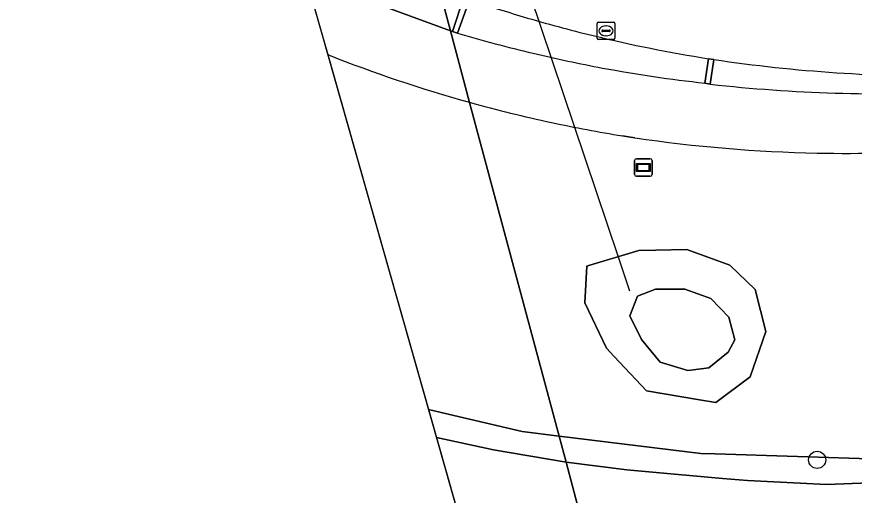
# Model space of a CAD drawing. Extents: x 159053 to 160042, y 380449 to 381423.
# Drawn here: x 159154.12 to 159201.81, y 380721.44 to 380748.69 of the extents above; entities that cross this region are included whole.
import ezdxf

# ---------------------------------------------------------------- set-up
doc = ezdxf.new("R2010")
doc.units = 0
for name, color, linetype in [('IMGEO_Berm_groen', 7, 'Continuous'), ('IMGEO_Boom', 7, 'Continuous'), ('IMGEO_Dek', 7, 'Continuous'), ('IMGEO_Duiker', 7, 'Continuous'), ('IMGEO_Fietspad_gesloten', 7, 'Continuous'), ('IMGEO_Groenvoorziening', 7, 'Continuous'), ('IMGEO_Haag', 7, 'Continuous'), ('IMGEO_Meer_plas_ven_vijver', 7, 'Continuous'), ('IMGEO_Oever', 7, 'Continuous'), ('IMGEO_Rijbaan_lokaal_gesloten', 7, 'Continuous'), ('IMGEO_Rioolput', 7, 'Continuous'), ('IMGEO_Verkeerseiland_gesloten', 7, 'Continuous'), ('IMGEO_Verkeerseiland_open', 7, 'Continuous'), ('IMGEO_Waterloop', 7, 'Continuous'), ('IMGEO_Wegwijzer', 7, 'Continuous')]:
    doc.layers.add(name, color=color, linetype=linetype)

msp = doc.modelspace()

# ---------------------------------------------------------------- linework, layer by layer
at = {"layer": 'IMGEO_Berm_groen'}
for points in [[(159171.821, 380746.532), (159177.562, 380726.325)], [(159179.904, 380743.815), (159184.997, 380724.808), (159189.503, 380724.26), (159193.068, 380723.826), (159193.888, 380723.8), (159203.264, 380723.5), (159213.461, 380724.546), (159223.718, 380725.897), (159234.844, 380728.081), (159271.684, 380736.085), (159272.76, 380736.318), (159270.222, 380744.961)], [(159177.562, 380726.325), (159177.563, 380726.325), (159179.001, 380725.985), (159182.888, 380725.065), (159184.997, 380724.808), (159179.904, 380743.815)], [(159189.312, 380741.797), (159188.958, 380741.852), (159188.604, 380741.908)]]:
    msp.add_lwpolyline(points, dxfattribs=at)
msp.add_lwpolyline([(159196.77, 380730.764), (159195.885, 380728.193), (159193.916, 380726.721), (159192.99, 380726.879), (159189.967, 380727.395), (159188.14, 380729.347), (159187.707, 380729.81), (159186.464, 380732.405), (159186.576, 380734.494), (159186.748, 380734.545), (159189.54, 380735.373), (159190.505, 380735.393), (159192.276, 380735.429), (159194.718, 380734.547), (159196.169, 380733.154)], close=True, dxfattribs=at)
for centre, radius, start, end in [((159201.432, 380821.233), 80.355, 248.37677, 254.46032), ((159201.362, 380820.934), 80.048, 254.45117, 257.8926), ((159201.834, 380823.383), 82.542, 257.92884, 260.77694), ((159201.4, 380823.487), 82.579, 261.58261, 268.81888), ((159201.385, 380844.738), 103.827, 269.06897, 277.38693)]:
    msp.add_arc(centre, radius, start, end, dxfattribs=at)
at = {"layer": 'IMGEO_Boom'}
msp.add_circle((159199.693, 380723.456), 0.489, dxfattribs=at)
at = {"layer": 'IMGEO_Dek'}
for points in [[(159164.687, 380772.037), (159169.614, 380754.299), (159170.246, 380752.074), (159180.037, 380717.616)], [(159187.239, 380716.44), (159187.128, 380716.852), (159186.413, 380719.52), (159185.394, 380723.326), (159184.997, 380724.808), (159179.904, 380743.815), (159178.811, 380747.895), (159178.184, 380750.238), (159177.035, 380754.526), (159175.479, 380760.332), (159174.537, 380763.849), (159173.902, 380766.219), (159173.768, 380766.719)]]:
    msp.add_lwpolyline(points, dxfattribs=at)
at = {"layer": 'IMGEO_Duiker'}
msp.add_lwpolyline([(159181.265, 380756.078), (159181.445, 380755.545), (159188.359, 380735.023), (159189.015, 380733.075)], dxfattribs=at)
at = {"layer": 'IMGEO_Fietspad_gesloten'}
msp.add_lwpolyline([(159179.122, 380720.837), (159179.122, 380720.837), (159186.299, 380719.533), (159186.413, 380719.52), (159185.394, 380723.326), (159181.26, 380724.035), (159178.014, 380724.738), (159178.013, 380724.738)], close=True, dxfattribs=at)
msp.add_lwpolyline([(159205.116, 380722.248), (159200.231, 380722.051), (159195.722, 380722.276), (159194.295, 380722.405), (159189.894, 380722.803), (159188.849, 380722.898), (159185.394, 380723.326), (159186.413, 380719.52), (159190.908, 380719.017), (159192.316, 380718.86), (159195.377, 380718.697), (159197.277, 380718.596), (159203.423, 380718.614)], dxfattribs=at)
at = {"layer": 'IMGEO_Groenvoorziening'}
msp.add_lwpolyline([(159178.013, 380724.738), (159178.014, 380724.738), (159181.26, 380724.035), (159185.394, 380723.326), (159184.997, 380724.808), (159182.888, 380725.065), (159179.001, 380725.985), (159177.563, 380726.325), (159177.562, 380726.325)], close=True, dxfattribs=at)
msp.add_lwpolyline([(159203.264, 380723.5), (159193.888, 380723.8), (159193.068, 380723.826), (159189.503, 380724.26), (159184.997, 380724.808), (159185.394, 380723.326), (159188.849, 380722.898), (159189.894, 380722.803), (159194.295, 380722.405), (159195.722, 380722.276), (159200.231, 380722.051), (159205.116, 380722.248)], dxfattribs=at)
at = {"layer": 'IMGEO_Haag'}
msp.add_lwpolyline([(159177.562, 380726.325), (159178.013, 380724.738), (159178.014, 380724.738), (159181.26, 380724.035), (159185.394, 380723.326), (159184.997, 380724.808), (159182.888, 380725.065), (159179.001, 380725.985), (159177.563, 380726.325)], close=True, dxfattribs=at)
msp.add_lwpolyline([(159203.264, 380723.5), (159193.888, 380723.8), (159193.068, 380723.826), (159189.503, 380724.26), (159184.997, 380724.808), (159185.394, 380723.326), (159188.849, 380722.898), (159189.894, 380722.803), (159194.295, 380722.405), (159195.722, 380722.276), (159200.231, 380722.051), (159205.116, 380722.248)], dxfattribs=at)
at = {"layer": 'IMGEO_Meer_plas_ven_vijver'}
msp.add_lwpolyline([(159194.669, 380731.585), (159193.647, 380732.648), (159192.167, 380733.17), (159191.154, 380733.17), (159190.479, 380733.17), (159189.458, 380732.774), (159189.02, 380731.668), (159189.687, 380730.313), (159190.75, 380729.02), (159192.334, 380728.541), (159192.498, 380728.564), (159193.522, 380728.708), (159194.627, 380729.583), (159195.002, 380730.292)], close=True, dxfattribs=at)
at = {"layer": 'IMGEO_Oever'}
for points in [[(159196.77, 380730.764), (159196.169, 380733.154), (159194.718, 380734.547), (159192.276, 380735.429), (159190.505, 380735.393), (159189.54, 380735.373), (159186.748, 380734.545), (159186.576, 380734.494), (159186.464, 380732.405), (159187.707, 380729.81), (159188.14, 380729.347), (159189.967, 380727.395), (159192.99, 380726.879), (159193.916, 380726.721), (159195.885, 380728.193)], [(159190.75, 380729.02), (159189.687, 380730.313), (159189.02, 380731.668), (159189.458, 380732.774), (159190.479, 380733.17), (159191.154, 380733.17), (159192.167, 380733.17), (159193.647, 380732.648), (159194.669, 380731.585), (159195.002, 380730.292), (159194.627, 380729.583), (159193.522, 380728.708), (159192.498, 380728.564), (159192.334, 380728.541)]]:
    msp.add_lwpolyline(points, close=True, dxfattribs=at)
at = {"layer": 'IMGEO_Rijbaan_lokaal_gesloten'}
for points in [[(159170.524, 380751.095), (159171.821, 380746.532)], [(159179.904, 380743.815), (159178.811, 380747.895), (159173.113, 380750)], [(159179.208, 380747.76), (159178.928, 380747.852), (159178.811, 380747.895), (159179.904, 380743.815)], [(159193.504, 380746.3), (159193.809, 380746.252)], [(159193.605, 380744.844), (159193.298, 380744.907)], [(159188.604, 380741.908), (159188.958, 380741.852), (159189.312, 380741.797)]]:
    msp.add_lwpolyline(points, dxfattribs=at)
for centre, radius, start, end in [((159206.321, 380827.279), 81.99, 251.19385, 253.44425), ((159206.376, 380827.576), 82.29, 253.46648, 256.33771), ((159202.04, 380824.512), 80.076, 253.43327, 256.62444), ((159206.305, 380827.312), 82.017, 256.34244, 261.02091), ((159201.432, 380821.233), 80.355, 248.37677, 254.46032), ((159202.406, 380826.02), 81.627, 256.61951, 259.46178), ((159206.371, 380830.589), 85.268, 261.52841, 270.97534), ((159202.229, 380825.303), 80.89, 259.49211, 263.66108), ((159203.555, 380835.185), 90.887, 263.71459, 272.70584), ((159201.362, 380820.934), 80.048, 254.45117, 257.8926), ((159201.834, 380823.383), 82.542, 257.92884, 260.77694), ((159201.4, 380823.487), 82.579, 261.58261, 268.81888), ((159201.385, 380844.738), 103.827, 269.06897, 277.38693)]:
    msp.add_arc(centre, radius, start, end, dxfattribs=at)
at = {"layer": 'IMGEO_Rioolput'}
for p, q in [((159187.17, 380747.46), (159187.17, 380748.312)), ((159187.245, 380748.386), (159188.097, 380748.386)), ((159188.171, 380748.312), (159188.171, 380747.46)), ((159187.429, 380747.88), (159187.429, 380747.892)), ((159187.867, 380747.843), (159187.469, 380747.843)), ((159187.472, 380747.929), (159187.87, 380747.929)), ((159187.658, 380748.166), (159187.683, 380748.166)), ((159187.913, 380747.892), (159187.913, 380747.88)), ((159188.097, 380747.386), (159187.245, 380747.386)), ((159187.681, 380747.606), (159187.656, 380747.606))]:
    msp.add_line(p, q, dxfattribs=at)
for points in [[(159187.17, 380747.46), (159187.17, 380748.312)], [(159187.245, 380748.386), (159188.097, 380748.386)], [(159188.171, 380748.312), (159188.171, 380747.46)], [(159188.097, 380747.386), (159187.245, 380747.386)]]:
    msp.add_lwpolyline(points, dxfattribs=at)
for centre, radius, start, end in [((159187.247, 380748.31), 0.0765, 91.552, 178.448), ((159187.247, 380748.31), 0.0765, 91.552, 178.448), ((159188.095, 380748.31), 0.0765, 1.552, 88.448), ((159188.095, 380748.31), 0.0765, 1.552, 88.448), ((159187.469, 380747.889), 0.0403, 85.8775, 175.7526), ((159187.466, 380747.879), 0.0366, 178.938, 274.7102), ((159187.87, 380747.886), 0.043, 264.8664, 352.4533), ((159187.874, 380747.891), 0.0386, 1.7309, 96.639), ((159187.247, 380747.462), 0.0765, 181.552, 268.448), ((159187.247, 380747.462), 0.0765, 181.552, 268.448), ((159188.095, 380747.462), 0.0765, 271.552, 358.448), ((159188.095, 380747.462), 0.0765, 271.552, 358.448)]:
    msp.add_arc(centre, radius, start, end, dxfattribs=at)
for centre, major_axis, ratio, start_param, end_param in [((159187.657, 380747.886), (-0.387, 0.002), 0.722429, 4.712389, 7.853982), ((159187.682, 380747.886), (-0.39, 0.002), 0.717154, 1.570796, 4.712389)]:
    msp.add_ellipse(centre, major_axis=major_axis, ratio=ratio, start_param=start_param, end_param=end_param, dxfattribs=at)
at = {"layer": 'IMGEO_Verkeerseiland_gesloten'}
for points in [[(159173.113, 380750), (159178.811, 380747.895), (159178.184, 380750.238)], [(159179.89, 380749.666), (159179.208, 380747.76)], [(159193.298, 380744.907), (159193.504, 380746.3)], [(159193.809, 380746.252), (159193.605, 380744.844)]]:
    msp.add_lwpolyline(points, dxfattribs=at)
msp.add_lwpolyline([(159179.562, 380749.765), (159178.869, 380750), (159178.432, 380750.151), (159178.184, 380750.238), (159178.811, 380747.895), (159178.928, 380747.852)], close=True, dxfattribs=at)
for centre, radius, start, end in [((159206.321, 380827.279), 81.99, 251.19385, 253.44425), ((159206.376, 380827.576), 82.29, 253.46648, 256.33771), ((159202.04, 380824.512), 80.076, 253.43327, 256.62444), ((159206.305, 380827.312), 82.017, 256.34244, 261.02091), ((159202.406, 380826.02), 81.627, 256.61951, 259.46178), ((159206.371, 380830.589), 85.268, 261.52841, 270.97534), ((159202.229, 380825.303), 80.89, 259.49211, 263.66108), ((159203.555, 380835.185), 90.887, 263.71459, 272.70584)]:
    msp.add_arc(centre, radius, start, end, dxfattribs=at)
at = {"layer": 'IMGEO_Verkeerseiland_open'}
for points in [[(159179.89, 380749.666), (159179.562, 380749.765), (159178.928, 380747.852), (159179.208, 380747.76)], [(159193.605, 380744.844), (159193.809, 380746.252), (159193.504, 380746.3), (159193.298, 380744.907)]]:
    msp.add_lwpolyline(points, close=True, dxfattribs=at)
at = {"layer": 'IMGEO_Waterloop'}
for points in [[(159129.863, 380897.406), (159160.368, 380787.585), (159169.614, 380754.299), (159170.246, 380752.074), (159235.614, 380522.021)], [(159187.239, 380716.44), (159187.128, 380716.852), (159186.413, 380719.52), (159185.394, 380723.326), (159184.997, 380724.808), (159179.904, 380743.815), (159178.811, 380747.895), (159178.184, 380750.238), (159177.035, 380754.526), (159175.479, 380760.332), (159174.537, 380763.849), (159173.902, 380766.219), (159173.768, 380766.719)]]:
    msp.add_lwpolyline(points, dxfattribs=at)
at = {"layer": 'IMGEO_Wegwijzer'}
for p, q in [((159189.401, 380740.604), (159190.191, 380740.604)), ((159190.191, 380740.604), (159189.401, 380740.604)), ((159189.301, 380739.704), (159189.301, 380740.504)), ((159189.301, 380740.504), (159189.301, 380739.704)), ((159190.291, 380740.504), (159190.291, 380739.704)), ((159190.291, 380739.704), (159190.291, 380740.504)), ((159190.191, 380739.604), (159189.401, 380739.604)), ((159189.401, 380739.604), (159190.191, 380739.604))]:
    msp.add_line(p, q, dxfattribs=at)
for points in [[(159189.402, 380740.336), (159190.19, 380740.336), (159190.19, 380739.872), (159189.402, 380739.872), (159189.402, 380740.336)], [(159189.467, 380740.271), (159189.467, 380739.937), (159190.125, 380739.937), (159190.125, 380740.271), (159189.467, 380740.271)]]:
    msp.add_lwpolyline(points, dxfattribs=at)
for centre, start, end in [((159189.401, 380740.504), 90, 180), ((159189.401, 380740.504), 90, 180), ((159190.191, 380740.504), 0, 90), ((159190.191, 380740.504), 360, 90), ((159189.401, 380739.704), 180, 270), ((159189.401, 380739.704), 180, 270), ((159190.191, 380739.704), 270, 0), ((159190.191, 380739.704), 270, 0)]:
    msp.add_arc(centre, 0.1, start, end, dxfattribs=at)

doc.saveas('drawing.dxf')
